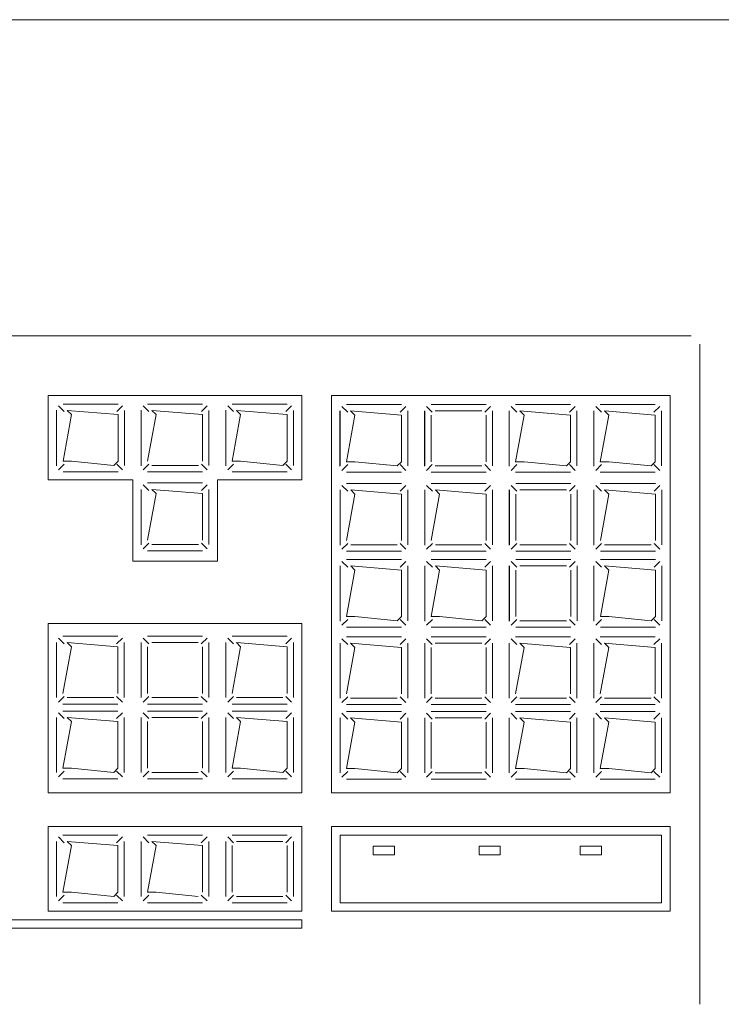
# Model space of a CAD drawing. Header units: feet. Extents: x 8 to 127, y 6 to 90.
# Tile 305 of 538: x 46.3063 to 46.3892, y 50.2837 to 50.4. Entities that reach past the tile are written whole.
import ezdxf

# ---------------------------------------------------------------- set-up
doc = ezdxf.new("R2010")
doc.units = ezdxf.units.FT
doc.header["$MEASUREMENT"] = 0
doc.layers.add('MOBILARIO', color=8, linetype='Continuous')
doc.layers.add('MOBILIÁRIO2', color=250, linetype='Continuous')

msp = doc.modelspace()

# ---------------------------------------------------------------- linework, layer by layer
at = {"layer": 'MOBILARIO', "lineweight": 5}
for p, q in [((46.15766, 50.36268), (46.38566, 50.36268)), ((46.15766, 50.36268), (46.38566, 50.36268)), ((46.38666, 50.36168), (46.38666, 50.28368)), ((46.38666, 50.36168), (46.38666, 50.28368)), ((46.33966, 50.35562), (46.30966, 50.35562)), ((46.30966, 50.35562), (46.30966, 50.34568)), ((46.33966, 50.35562), (46.30966, 50.35562)), ((46.30966, 50.35562), (46.30966, 50.34568)), ((46.31142, 50.35462), (46.31792, 50.35462)), ((46.31142, 50.35462), (46.31792, 50.35462)), ((46.32142, 50.35462), (46.32792, 50.35462)), ((46.32142, 50.35462), (46.32792, 50.35462)), ((46.33141, 50.35462), (46.33791, 50.35462)), ((46.33141, 50.35462), (46.33791, 50.35462)), ((46.33966, 50.34568), (46.33966, 50.35562)), ((46.33966, 50.34568), (46.33966, 50.35562)), ((46.38316, 50.35564), (46.34316, 50.35564)), ((46.34316, 50.35564), (46.34316, 50.30868)), ((46.38316, 50.35564), (46.34316, 50.35564)), ((46.34316, 50.35564), (46.34316, 50.30868)), ((46.34491, 50.35456), (46.35141, 50.35456)), ((46.34491, 50.35456), (46.35141, 50.35456)), ((46.35491, 50.35456), (46.36141, 50.35456)), ((46.35491, 50.35456), (46.36141, 50.35456)), ((46.36491, 50.35456), (46.37141, 50.35456)), ((46.36491, 50.35456), (46.37141, 50.35456)), ((46.37491, 50.35456), (46.38141, 50.35456)), ((46.37491, 50.35456), (46.38141, 50.35456)), ((46.38316, 50.30868), (46.38316, 50.35564)), ((46.38316, 50.30868), (46.38316, 50.35564)), ((46.31066, 50.34733), (46.31066, 50.35388)), ((46.31066, 50.34733), (46.31066, 50.35388)), ((46.31067, 50.34737), (46.31067, 50.35387)), ((46.31067, 50.34737), (46.31067, 50.35387)), ((46.31157, 50.35372), (46.31089, 50.3544)), ((46.31157, 50.35372), (46.31089, 50.3544)), ((46.31142, 50.34787), (46.31242, 50.35337)), ((46.31142, 50.34787), (46.31242, 50.35337)), ((46.31242, 50.35337), (46.31192, 50.35387)), ((46.31192, 50.35387), (46.31792, 50.35337)), ((46.31242, 50.35337), (46.31192, 50.35387)), ((46.31192, 50.35387), (46.31792, 50.35337)), ((46.31778, 50.35372), (46.31845, 50.3544)), ((46.31778, 50.35372), (46.31845, 50.3544)), ((46.31792, 50.35337), (46.31792, 50.34787)), ((46.31792, 50.35337), (46.31792, 50.34787)), ((46.31867, 50.35387), (46.31867, 50.34737)), ((46.31867, 50.35387), (46.31867, 50.34737)), ((46.32066, 50.34733), (46.32066, 50.35388)), ((46.32066, 50.34733), (46.32066, 50.35388)), ((46.32067, 50.34737), (46.32067, 50.35387)), ((46.32067, 50.34737), (46.32067, 50.35387)), ((46.32157, 50.35372), (46.32089, 50.3544)), ((46.32157, 50.35372), (46.32089, 50.3544)), ((46.32142, 50.34787), (46.32242, 50.35337)), ((46.32142, 50.34787), (46.32242, 50.35337)), ((46.32242, 50.35337), (46.32192, 50.35387)), ((46.32192, 50.35387), (46.32792, 50.35337)), ((46.32242, 50.35337), (46.32192, 50.35387)), ((46.32192, 50.35387), (46.32792, 50.35337)), ((46.32778, 50.35372), (46.32845, 50.3544)), ((46.32778, 50.35372), (46.32845, 50.3544)), ((46.32792, 50.35337), (46.32792, 50.34787)), ((46.32792, 50.35337), (46.32792, 50.34787)), ((46.32867, 50.35387), (46.32867, 50.34737)), ((46.32867, 50.35387), (46.32867, 50.34737)), ((46.33065, 50.34733), (46.33065, 50.35388)), ((46.33065, 50.34733), (46.33065, 50.35388)), ((46.33066, 50.34737), (46.33066, 50.35387)), ((46.33066, 50.34737), (46.33066, 50.35387)), ((46.33156, 50.35372), (46.33088, 50.3544)), ((46.33156, 50.35372), (46.33088, 50.3544)), ((46.33141, 50.34787), (46.33241, 50.35337)), ((46.33141, 50.34787), (46.33241, 50.35337)), ((46.33241, 50.35337), (46.33191, 50.35387)), ((46.33191, 50.35387), (46.33791, 50.35337)), ((46.33241, 50.35337), (46.33191, 50.35387)), ((46.33191, 50.35387), (46.33791, 50.35337)), ((46.33776, 50.35372), (46.33844, 50.3544)), ((46.33776, 50.35372), (46.33844, 50.3544)), ((46.33791, 50.35337), (46.33791, 50.34787)), ((46.33791, 50.35337), (46.33791, 50.34787)), ((46.33866, 50.35387), (46.33866, 50.34737)), ((46.33866, 50.35387), (46.33866, 50.34737)), ((46.34415, 50.34727), (46.34415, 50.35382)), ((46.34415, 50.34727), (46.34415, 50.35382)), ((46.34416, 50.34731), (46.34416, 50.35381)), ((46.34416, 50.34731), (46.34416, 50.35381)), ((46.34506, 50.35366), (46.34438, 50.35434)), ((46.34506, 50.35366), (46.34438, 50.35434)), ((46.34591, 50.35331), (46.34541, 50.35381)), ((46.34541, 50.35381), (46.35141, 50.35331)), ((46.34591, 50.35331), (46.34541, 50.35381)), ((46.34541, 50.35381), (46.35141, 50.35331)), ((46.35126, 50.35366), (46.35194, 50.35434)), ((46.35126, 50.35366), (46.35194, 50.35434)), ((46.35216, 50.35381), (46.35216, 50.34731)), ((46.35216, 50.35381), (46.35216, 50.34731)), ((46.35415, 50.34727), (46.35415, 50.35382)), ((46.35415, 50.34727), (46.35415, 50.35382)), ((46.35416, 50.34731), (46.35416, 50.35381)), ((46.35416, 50.34731), (46.35416, 50.35381)), ((46.35506, 50.35366), (46.35438, 50.35434)), ((46.35506, 50.35366), (46.35438, 50.35434)), ((46.35541, 50.35381), (46.36091, 50.35381)), ((46.35541, 50.35381), (46.36091, 50.35381)), ((46.36126, 50.35366), (46.36194, 50.35434)), ((46.36126, 50.35366), (46.36194, 50.35434)), ((46.36216, 50.35381), (46.36216, 50.34731)), ((46.36216, 50.35381), (46.36216, 50.34731)), ((46.36415, 50.34727), (46.36415, 50.35382)), ((46.36415, 50.34727), (46.36415, 50.35382)), ((46.36416, 50.34731), (46.36416, 50.35381)), ((46.36416, 50.34731), (46.36416, 50.35381)), ((46.36506, 50.35366), (46.36438, 50.35434)), ((46.36506, 50.35366), (46.36438, 50.35434)), ((46.36591, 50.35331), (46.36541, 50.35381)), ((46.36541, 50.35381), (46.37141, 50.35331)), ((46.36591, 50.35331), (46.36541, 50.35381)), ((46.36541, 50.35381), (46.37141, 50.35331)), ((46.37126, 50.35366), (46.37194, 50.35434)), ((46.37126, 50.35366), (46.37194, 50.35434)), ((46.37216, 50.35381), (46.37216, 50.34731)), ((46.37216, 50.35381), (46.37216, 50.34731)), ((46.37415, 50.34727), (46.37415, 50.35382)), ((46.37415, 50.34727), (46.37415, 50.35382)), ((46.37416, 50.34731), (46.37416, 50.35381)), ((46.37416, 50.34731), (46.37416, 50.35381)), ((46.37506, 50.35366), (46.37438, 50.35434)), ((46.37506, 50.35366), (46.37438, 50.35434)), ((46.37591, 50.35331), (46.37541, 50.35381)), ((46.37541, 50.35381), (46.38141, 50.35331)), ((46.37591, 50.35331), (46.37541, 50.35381)), ((46.37541, 50.35381), (46.38141, 50.35331)), ((46.38126, 50.35366), (46.38194, 50.35434)), ((46.38126, 50.35366), (46.38194, 50.35434)), ((46.38216, 50.35381), (46.38216, 50.34731)), ((46.38216, 50.35381), (46.38216, 50.34731)), ((46.34491, 50.34781), (46.34591, 50.35331)), ((46.34491, 50.34781), (46.34591, 50.35331)), ((46.35141, 50.35331), (46.35141, 50.34781)), ((46.35141, 50.35331), (46.35141, 50.34781)), ((46.35491, 50.34781), (46.35491, 50.35331)), ((46.35491, 50.34781), (46.35491, 50.35331)), ((46.36141, 50.35331), (46.36141, 50.34781)), ((46.36141, 50.35331), (46.36141, 50.34781)), ((46.36491, 50.34781), (46.36591, 50.35331)), ((46.36491, 50.34781), (46.36591, 50.35331)), ((46.37141, 50.35331), (46.37141, 50.34781)), ((46.37141, 50.35331), (46.37141, 50.34781)), ((46.37491, 50.34781), (46.37591, 50.35331)), ((46.37491, 50.34781), (46.37591, 50.35331)), ((46.38141, 50.35331), (46.38141, 50.34781)), ((46.38141, 50.35331), (46.38141, 50.34781)), ((46.31242, 50.34787), (46.31142, 50.34787)), ((46.31242, 50.34787), (46.31142, 50.34787)), ((46.31742, 50.34737), (46.31242, 50.34787)), ((46.31742, 50.34737), (46.31242, 50.34787)), ((46.31792, 50.34787), (46.31742, 50.34737)), ((46.31792, 50.34787), (46.31742, 50.34737)), ((46.33241, 50.34787), (46.33141, 50.34787)), ((46.33241, 50.34787), (46.33141, 50.34787)), ((46.33741, 50.34737), (46.33241, 50.34787)), ((46.33741, 50.34737), (46.33241, 50.34787)), ((46.33791, 50.34787), (46.33741, 50.34737)), ((46.33791, 50.34787), (46.33741, 50.34737)), ((46.34591, 50.34781), (46.34491, 50.34781)), ((46.34591, 50.34781), (46.34491, 50.34781)), ((46.35091, 50.34731), (46.34591, 50.34781)), ((46.35091, 50.34731), (46.34591, 50.34781)), ((46.35141, 50.34781), (46.35091, 50.34731)), ((46.35141, 50.34781), (46.35091, 50.34731)), ((46.36591, 50.34781), (46.36491, 50.34781)), ((46.36591, 50.34781), (46.36491, 50.34781)), ((46.37091, 50.34731), (46.36591, 50.34781)), ((46.37091, 50.34731), (46.36591, 50.34781)), ((46.37141, 50.34781), (46.37091, 50.34731)), ((46.37141, 50.34781), (46.37091, 50.34731)), ((46.37591, 50.34781), (46.37491, 50.34781)), ((46.37591, 50.34781), (46.37491, 50.34781)), ((46.38091, 50.34731), (46.37591, 50.34781)), ((46.38091, 50.34731), (46.37591, 50.34781)), ((46.38141, 50.34781), (46.38091, 50.34731)), ((46.38141, 50.34781), (46.38091, 50.34731)), ((46.31157, 50.34752), (46.31089, 50.34684)), ((46.31157, 50.34752), (46.31089, 50.34684)), ((46.31792, 50.34662), (46.31142, 50.34662)), ((46.31792, 50.34662), (46.31142, 50.34662)), ((46.31778, 50.34752), (46.31845, 50.34684)), ((46.31778, 50.34752), (46.31845, 50.34684)), ((46.32157, 50.34752), (46.32089, 50.34684)), ((46.32157, 50.34752), (46.32089, 50.34684)), ((46.32792, 50.34662), (46.32142, 50.34662)), ((46.32792, 50.34662), (46.32142, 50.34662)), ((46.32742, 50.34737), (46.32192, 50.34737)), ((46.32742, 50.34737), (46.32192, 50.34737)), ((46.32778, 50.34752), (46.32845, 50.34684)), ((46.32778, 50.34752), (46.32845, 50.34684)), ((46.33156, 50.34752), (46.33088, 50.34684)), ((46.33156, 50.34752), (46.33088, 50.34684)), ((46.33791, 50.34662), (46.33141, 50.34662)), ((46.33791, 50.34662), (46.33141, 50.34662)), ((46.33776, 50.34752), (46.33844, 50.34684)), ((46.33776, 50.34752), (46.33844, 50.34684)), ((46.34506, 50.34746), (46.34438, 50.34678)), ((46.34506, 50.34746), (46.34438, 50.34678)), ((46.35141, 50.34656), (46.34491, 50.34656)), ((46.35141, 50.34656), (46.34491, 50.34656)), ((46.35126, 50.34746), (46.35194, 50.34678)), ((46.35126, 50.34746), (46.35194, 50.34678)), ((46.35506, 50.34746), (46.35438, 50.34678)), ((46.35506, 50.34746), (46.35438, 50.34678)), ((46.36141, 50.34656), (46.35491, 50.34656)), ((46.36141, 50.34656), (46.35491, 50.34656)), ((46.36091, 50.34731), (46.35541, 50.34731)), ((46.36091, 50.34731), (46.35541, 50.34731)), ((46.36126, 50.34746), (46.36194, 50.34678)), ((46.36126, 50.34746), (46.36194, 50.34678)), ((46.36506, 50.34746), (46.36438, 50.34678)), ((46.36506, 50.34746), (46.36438, 50.34678)), ((46.37141, 50.34656), (46.36491, 50.34656)), ((46.37141, 50.34656), (46.36491, 50.34656)), ((46.37126, 50.34746), (46.37194, 50.34678)), ((46.37126, 50.34746), (46.37194, 50.34678)), ((46.37506, 50.34746), (46.37438, 50.34678)), ((46.37506, 50.34746), (46.37438, 50.34678)), ((46.38141, 50.34656), (46.37491, 50.34656)), ((46.38141, 50.34656), (46.37491, 50.34656)), ((46.38126, 50.34746), (46.38194, 50.34678)), ((46.38126, 50.34746), (46.38194, 50.34678)), ((46.30966, 50.34568), (46.31966, 50.34568)), ((46.30966, 50.34568), (46.31966, 50.34568)), ((46.31966, 50.34568), (46.31966, 50.33607)), ((46.31966, 50.34568), (46.31966, 50.33607)), ((46.32142, 50.34529), (46.32792, 50.34529)), ((46.32142, 50.34529), (46.32792, 50.34529)), ((46.32966, 50.34568), (46.33966, 50.34568)), ((46.32966, 50.33607), (46.32966, 50.34568)), ((46.32966, 50.34568), (46.33966, 50.34568)), ((46.32966, 50.33607), (46.32966, 50.34568)), ((46.34492, 50.34523), (46.35142, 50.34523)), ((46.34492, 50.34523), (46.35142, 50.34523)), ((46.35492, 50.34523), (46.36142, 50.34523)), ((46.35492, 50.34523), (46.36142, 50.34523)), ((46.36492, 50.34523), (46.37142, 50.34523)), ((46.36492, 50.34523), (46.37142, 50.34523)), ((46.37492, 50.34523), (46.38142, 50.34523)), ((46.37492, 50.34523), (46.38142, 50.34523)), ((46.32066, 50.338), (46.32066, 50.34454)), ((46.32066, 50.338), (46.32066, 50.34454)), ((46.32067, 50.33804), (46.32067, 50.34454)), ((46.32067, 50.33804), (46.32067, 50.34454)), ((46.32157, 50.34439), (46.32089, 50.34507)), ((46.32157, 50.34439), (46.32089, 50.34507)), ((46.32242, 50.34404), (46.32192, 50.34454)), ((46.32192, 50.34454), (46.32792, 50.34404)), ((46.32242, 50.34404), (46.32192, 50.34454)), ((46.32192, 50.34454), (46.32792, 50.34404)), ((46.32778, 50.34439), (46.32845, 50.34507)), ((46.32778, 50.34439), (46.32845, 50.34507)), ((46.32867, 50.34454), (46.32867, 50.33804)), ((46.32867, 50.34454), (46.32867, 50.33804)), ((46.34416, 50.33794), (46.34416, 50.34449)), ((46.34416, 50.33794), (46.34416, 50.34449)), ((46.34417, 50.33798), (46.34417, 50.34448)), ((46.34417, 50.33798), (46.34417, 50.34448)), ((46.34507, 50.34433), (46.34439, 50.34501)), ((46.34507, 50.34433), (46.34439, 50.34501)), ((46.34592, 50.34398), (46.34542, 50.34448)), ((46.34542, 50.34448), (46.35142, 50.34398)), ((46.34592, 50.34398), (46.34542, 50.34448)), ((46.34542, 50.34448), (46.35142, 50.34398)), ((46.35128, 50.34433), (46.35195, 50.34501)), ((46.35128, 50.34433), (46.35195, 50.34501)), ((46.35217, 50.34448), (46.35217, 50.33798)), ((46.35217, 50.34448), (46.35217, 50.33798)), ((46.35416, 50.33794), (46.35416, 50.34449)), ((46.35416, 50.33794), (46.35416, 50.34449)), ((46.35417, 50.33798), (46.35417, 50.34448)), ((46.35417, 50.33798), (46.35417, 50.34448)), ((46.35507, 50.34433), (46.35439, 50.34501)), ((46.35507, 50.34433), (46.35439, 50.34501)), ((46.35592, 50.34398), (46.35542, 50.34448)), ((46.35542, 50.34448), (46.36142, 50.34398)), ((46.35592, 50.34398), (46.35542, 50.34448)), ((46.35542, 50.34448), (46.36142, 50.34398)), ((46.36128, 50.34433), (46.36195, 50.34501)), ((46.36128, 50.34433), (46.36195, 50.34501)), ((46.36217, 50.34448), (46.36217, 50.33798)), ((46.36217, 50.34448), (46.36217, 50.33798)), ((46.36416, 50.33794), (46.36416, 50.34449)), ((46.36416, 50.33794), (46.36416, 50.34449)), ((46.36417, 50.33798), (46.36417, 50.34448)), ((46.36417, 50.33798), (46.36417, 50.34448)), ((46.36507, 50.34433), (46.36439, 50.34501)), ((46.36507, 50.34433), (46.36439, 50.34501)), ((46.36542, 50.34448), (46.37092, 50.34448)), ((46.36542, 50.34448), (46.37092, 50.34448)), ((46.37128, 50.34433), (46.37195, 50.34501)), ((46.37128, 50.34433), (46.37195, 50.34501)), ((46.37217, 50.34448), (46.37217, 50.33798)), ((46.37217, 50.34448), (46.37217, 50.33798)), ((46.37416, 50.33794), (46.37416, 50.34449)), ((46.37416, 50.33794), (46.37416, 50.34449)), ((46.37417, 50.33798), (46.37417, 50.34448)), ((46.37417, 50.33798), (46.37417, 50.34448)), ((46.37507, 50.34433), (46.37439, 50.34501)), ((46.37507, 50.34433), (46.37439, 50.34501)), ((46.37592, 50.34398), (46.37542, 50.34448)), ((46.37542, 50.34448), (46.38142, 50.34398)), ((46.37592, 50.34398), (46.37542, 50.34448)), ((46.37542, 50.34448), (46.38142, 50.34398)), ((46.38128, 50.34433), (46.38195, 50.34501)), ((46.38128, 50.34433), (46.38195, 50.34501)), ((46.38217, 50.34448), (46.38217, 50.33798)), ((46.38217, 50.34448), (46.38217, 50.33798)), ((46.32142, 50.33854), (46.32242, 50.34404)), ((46.32142, 50.33854), (46.32242, 50.34404)), ((46.32792, 50.34404), (46.32792, 50.33854)), ((46.32792, 50.34404), (46.32792, 50.33854)), ((46.34492, 50.33848), (46.34592, 50.34398)), ((46.34492, 50.33848), (46.34592, 50.34398)), ((46.35142, 50.34398), (46.35142, 50.33848)), ((46.35142, 50.34398), (46.35142, 50.33848)), ((46.35492, 50.33848), (46.35592, 50.34398)), ((46.35492, 50.33848), (46.35592, 50.34398)), ((46.36142, 50.34398), (46.36142, 50.33848)), ((46.36142, 50.34398), (46.36142, 50.33848)), ((46.36492, 50.33848), (46.36492, 50.34398)), ((46.36492, 50.33848), (46.36492, 50.34398)), ((46.37142, 50.34398), (46.37142, 50.33848)), ((46.37142, 50.34398), (46.37142, 50.33848)), ((46.37492, 50.33848), (46.37592, 50.34398)), ((46.37492, 50.33848), (46.37592, 50.34398)), ((46.38142, 50.34398), (46.38142, 50.33848)), ((46.38142, 50.34398), (46.38142, 50.33848)), ((46.32157, 50.33818), (46.32089, 50.3375)), ((46.32157, 50.33818), (46.32089, 50.3375)), ((46.32792, 50.33729), (46.32142, 50.33729)), ((46.32792, 50.33729), (46.32142, 50.33729)), ((46.32742, 50.33804), (46.32192, 50.33804)), ((46.32742, 50.33804), (46.32192, 50.33804)), ((46.32778, 50.33818), (46.32845, 50.3375)), ((46.32778, 50.33818), (46.32845, 50.3375)), ((46.34507, 50.33812), (46.34439, 50.33745)), ((46.34507, 50.33812), (46.34439, 50.33745)), ((46.35142, 50.33723), (46.34492, 50.33723)), ((46.35142, 50.33723), (46.34492, 50.33723)), ((46.35092, 50.33798), (46.34542, 50.33798)), ((46.35092, 50.33798), (46.34542, 50.33798)), ((46.35128, 50.33812), (46.35195, 50.33745)), ((46.35128, 50.33812), (46.35195, 50.33745)), ((46.35507, 50.33812), (46.35439, 50.33745)), ((46.35507, 50.33812), (46.35439, 50.33745)), ((46.36142, 50.33723), (46.35492, 50.33723)), ((46.36142, 50.33723), (46.35492, 50.33723)), ((46.36092, 50.33798), (46.35542, 50.33798)), ((46.36092, 50.33798), (46.35542, 50.33798)), ((46.36128, 50.33812), (46.36195, 50.33745)), ((46.36128, 50.33812), (46.36195, 50.33745)), ((46.36507, 50.33812), (46.36439, 50.33745)), ((46.36507, 50.33812), (46.36439, 50.33745)), ((46.37142, 50.33723), (46.36492, 50.33723)), ((46.37142, 50.33723), (46.36492, 50.33723)), ((46.37092, 50.33798), (46.36542, 50.33798)), ((46.37092, 50.33798), (46.36542, 50.33798)), ((46.37128, 50.33812), (46.37195, 50.33745)), ((46.37128, 50.33812), (46.37195, 50.33745)), ((46.37507, 50.33812), (46.37439, 50.33745)), ((46.37507, 50.33812), (46.37439, 50.33745)), ((46.38142, 50.33723), (46.37492, 50.33723)), ((46.38142, 50.33723), (46.37492, 50.33723)), ((46.38092, 50.33798), (46.37542, 50.33798)), ((46.38092, 50.33798), (46.37542, 50.33798)), ((46.38128, 50.33812), (46.38195, 50.33745)), ((46.38128, 50.33812), (46.38195, 50.33745)), ((46.31966, 50.33607), (46.32966, 50.33607)), ((46.31966, 50.33607), (46.32966, 50.33607)), ((46.34507, 50.33535), (46.34439, 50.33603)), ((46.34507, 50.33535), (46.34439, 50.33603)), ((46.34492, 50.33625), (46.35142, 50.33625)), ((46.34492, 50.33625), (46.35142, 50.33625)), ((46.35128, 50.33535), (46.35195, 50.33603)), ((46.35128, 50.33535), (46.35195, 50.33603)), ((46.35507, 50.33535), (46.35439, 50.33603)), ((46.35507, 50.33535), (46.35439, 50.33603)), ((46.35492, 50.33625), (46.36142, 50.33625)), ((46.35492, 50.33625), (46.36142, 50.33625)), ((46.36128, 50.33535), (46.36195, 50.33603)), ((46.36128, 50.33535), (46.36195, 50.33603)), ((46.36507, 50.33535), (46.36439, 50.33603)), ((46.36507, 50.33535), (46.36439, 50.33603)), ((46.36492, 50.33625), (46.37142, 50.33625)), ((46.36492, 50.33625), (46.37142, 50.33625)), ((46.37128, 50.33535), (46.37195, 50.33603)), ((46.37128, 50.33535), (46.37195, 50.33603)), ((46.37507, 50.33535), (46.37439, 50.33603)), ((46.37507, 50.33535), (46.37439, 50.33603)), ((46.37492, 50.33625), (46.38142, 50.33625)), ((46.37492, 50.33625), (46.38142, 50.33625)), ((46.38128, 50.33535), (46.38195, 50.33603)), ((46.38128, 50.33535), (46.38195, 50.33603)), ((46.34416, 50.32896), (46.34416, 50.33551)), ((46.34416, 50.32896), (46.34416, 50.33551)), ((46.34417, 50.329), (46.34417, 50.3355)), ((46.34417, 50.329), (46.34417, 50.3355)), ((46.34492, 50.3295), (46.34592, 50.335)), ((46.34492, 50.3295), (46.34592, 50.335)), ((46.34592, 50.335), (46.34542, 50.3355)), ((46.34542, 50.3355), (46.35142, 50.335)), ((46.34592, 50.335), (46.34542, 50.3355)), ((46.34542, 50.3355), (46.35142, 50.335)), ((46.35142, 50.335), (46.35142, 50.3295)), ((46.35142, 50.335), (46.35142, 50.3295)), ((46.35217, 50.3355), (46.35217, 50.329)), ((46.35217, 50.3355), (46.35217, 50.329)), ((46.35416, 50.32896), (46.35416, 50.33551)), ((46.35416, 50.32896), (46.35416, 50.33551)), ((46.35417, 50.329), (46.35417, 50.3355)), ((46.35417, 50.329), (46.35417, 50.3355)), ((46.35492, 50.3295), (46.35592, 50.335)), ((46.35492, 50.3295), (46.35592, 50.335)), ((46.35592, 50.335), (46.35542, 50.3355)), ((46.35542, 50.3355), (46.36142, 50.335)), ((46.35592, 50.335), (46.35542, 50.3355)), ((46.35542, 50.3355), (46.36142, 50.335)), ((46.36142, 50.335), (46.36142, 50.3295)), ((46.36142, 50.335), (46.36142, 50.3295)), ((46.36217, 50.3355), (46.36217, 50.329)), ((46.36217, 50.3355), (46.36217, 50.329)), ((46.36416, 50.32896), (46.36416, 50.33551)), ((46.36416, 50.32896), (46.36416, 50.33551)), ((46.36417, 50.329), (46.36417, 50.3355)), ((46.36417, 50.329), (46.36417, 50.3355)), ((46.36492, 50.3295), (46.36492, 50.335)), ((46.36492, 50.3295), (46.36492, 50.335)), ((46.36542, 50.3355), (46.37092, 50.3355)), ((46.36542, 50.3355), (46.37092, 50.3355)), ((46.37142, 50.335), (46.37142, 50.3295)), ((46.37142, 50.335), (46.37142, 50.3295)), ((46.37217, 50.3355), (46.37217, 50.329)), ((46.37217, 50.3355), (46.37217, 50.329)), ((46.37416, 50.32896), (46.37416, 50.33551)), ((46.37416, 50.32896), (46.37416, 50.33551)), ((46.37417, 50.329), (46.37417, 50.3355)), ((46.37417, 50.329), (46.37417, 50.3355)), ((46.37492, 50.3295), (46.37592, 50.335)), ((46.37492, 50.3295), (46.37592, 50.335)), ((46.37592, 50.335), (46.37542, 50.3355)), ((46.37542, 50.3355), (46.38142, 50.335)), ((46.37592, 50.335), (46.37542, 50.3355)), ((46.37542, 50.3355), (46.38142, 50.335)), ((46.38142, 50.335), (46.38142, 50.3295)), ((46.38142, 50.335), (46.38142, 50.3295)), ((46.38217, 50.3355), (46.38217, 50.329)), ((46.38217, 50.3355), (46.38217, 50.329)), ((46.34507, 50.32915), (46.34439, 50.32847)), ((46.34507, 50.32915), (46.34439, 50.32847)), ((46.34592, 50.3295), (46.34492, 50.3295)), ((46.34592, 50.3295), (46.34492, 50.3295)), ((46.35092, 50.329), (46.34592, 50.3295)), ((46.35092, 50.329), (46.34592, 50.3295)), ((46.35142, 50.3295), (46.35092, 50.329)), ((46.35142, 50.3295), (46.35092, 50.329)), ((46.35128, 50.32915), (46.35195, 50.32847)), ((46.35128, 50.32915), (46.35195, 50.32847)), ((46.35507, 50.32915), (46.35439, 50.32847)), ((46.35507, 50.32915), (46.35439, 50.32847)), ((46.35592, 50.3295), (46.35492, 50.3295)), ((46.35592, 50.3295), (46.35492, 50.3295)), ((46.36092, 50.329), (46.35592, 50.3295)), ((46.36092, 50.329), (46.35592, 50.3295)), ((46.36142, 50.3295), (46.36092, 50.329)), ((46.36142, 50.3295), (46.36092, 50.329)), ((46.36128, 50.32915), (46.36195, 50.32847)), ((46.36128, 50.32915), (46.36195, 50.32847)), ((46.36507, 50.32915), (46.36439, 50.32847)), ((46.36507, 50.32915), (46.36439, 50.32847)), ((46.37092, 50.329), (46.36542, 50.329)), ((46.37092, 50.329), (46.36542, 50.329)), ((46.37128, 50.32915), (46.37195, 50.32847)), ((46.37128, 50.32915), (46.37195, 50.32847)), ((46.37507, 50.32915), (46.37439, 50.32847)), ((46.37507, 50.32915), (46.37439, 50.32847)), ((46.37592, 50.3295), (46.37492, 50.3295)), ((46.37592, 50.3295), (46.37492, 50.3295)), ((46.38092, 50.329), (46.37592, 50.3295)), ((46.38092, 50.329), (46.37592, 50.3295)), ((46.38142, 50.3295), (46.38092, 50.329)), ((46.38142, 50.3295), (46.38092, 50.329)), ((46.38128, 50.32915), (46.38195, 50.32847)), ((46.38128, 50.32915), (46.38195, 50.32847)), ((46.30966, 50.30868), (46.30966, 50.32868)), ((46.30966, 50.32868), (46.33966, 50.32868)), ((46.30966, 50.30868), (46.30966, 50.32868)), ((46.30966, 50.32868), (46.33966, 50.32868)), ((46.33966, 50.32868), (46.33966, 50.30868)), ((46.33966, 50.32868), (46.33966, 50.30868)), ((46.35142, 50.32825), (46.34492, 50.32825)), ((46.35142, 50.32825), (46.34492, 50.32825)), ((46.36142, 50.32825), (46.35492, 50.32825)), ((46.36142, 50.32825), (46.35492, 50.32825)), ((46.37142, 50.32825), (46.36492, 50.32825)), ((46.37142, 50.32825), (46.36492, 50.32825)), ((46.38142, 50.32825), (46.37492, 50.32825)), ((46.38142, 50.32825), (46.37492, 50.32825)), ((46.31156, 50.32627), (46.31088, 50.32695)), ((46.31156, 50.32627), (46.31088, 50.32695)), ((46.31141, 50.32717), (46.31791, 50.32717)), ((46.31141, 50.32717), (46.31791, 50.32717)), ((46.31776, 50.32627), (46.31844, 50.32695)), ((46.31776, 50.32627), (46.31844, 50.32695)), ((46.32156, 50.32627), (46.32088, 50.32695)), ((46.32156, 50.32627), (46.32088, 50.32695)), ((46.32141, 50.32717), (46.32791, 50.32717)), ((46.32141, 50.32717), (46.32791, 50.32717)), ((46.32776, 50.32627), (46.32844, 50.32695)), ((46.32776, 50.32627), (46.32844, 50.32695)), ((46.33156, 50.32627), (46.33088, 50.32695)), ((46.33156, 50.32627), (46.33088, 50.32695)), ((46.33141, 50.32717), (46.33791, 50.32717)), ((46.33141, 50.32717), (46.33791, 50.32717)), ((46.33776, 50.32627), (46.33844, 50.32695)), ((46.33776, 50.32627), (46.33844, 50.32695)), ((46.34506, 50.32622), (46.34438, 50.32689)), ((46.34506, 50.32622), (46.34438, 50.32689)), ((46.34491, 50.32711), (46.35141, 50.32711)), ((46.34491, 50.32711), (46.35141, 50.32711)), ((46.35126, 50.32622), (46.35194, 50.32689)), ((46.35126, 50.32622), (46.35194, 50.32689)), ((46.35506, 50.32622), (46.35438, 50.32689)), ((46.35506, 50.32622), (46.35438, 50.32689)), ((46.35491, 50.32711), (46.36141, 50.32711)), ((46.35491, 50.32711), (46.36141, 50.32711)), ((46.36126, 50.32622), (46.36194, 50.32689)), ((46.36126, 50.32622), (46.36194, 50.32689)), ((46.36506, 50.32622), (46.36438, 50.32689)), ((46.36506, 50.32622), (46.36438, 50.32689)), ((46.36491, 50.32711), (46.37141, 50.32711)), ((46.36491, 50.32711), (46.37141, 50.32711)), ((46.37126, 50.32622), (46.37194, 50.32689)), ((46.37126, 50.32622), (46.37194, 50.32689)), ((46.37506, 50.32622), (46.37438, 50.32689)), ((46.37506, 50.32622), (46.37438, 50.32689)), ((46.37491, 50.32711), (46.38141, 50.32711)), ((46.37491, 50.32711), (46.38141, 50.32711)), ((46.38126, 50.32622), (46.38194, 50.32689)), ((46.38126, 50.32622), (46.38194, 50.32689)), ((46.31066, 50.31992), (46.31066, 50.32642)), ((46.31066, 50.31992), (46.31066, 50.32642)), ((46.31141, 50.32042), (46.31241, 50.32592)), ((46.31141, 50.32042), (46.31241, 50.32592)), ((46.31241, 50.32592), (46.31191, 50.32642)), ((46.31191, 50.32642), (46.31791, 50.32592)), ((46.31241, 50.32592), (46.31191, 50.32642)), ((46.31191, 50.32642), (46.31791, 50.32592)), ((46.31791, 50.32592), (46.31791, 50.32042)), ((46.31791, 50.32592), (46.31791, 50.32042)), ((46.31866, 50.32642), (46.31866, 50.31992)), ((46.31866, 50.32642), (46.31866, 50.31992)), ((46.32066, 50.31992), (46.32066, 50.32642)), ((46.32066, 50.31992), (46.32066, 50.32642)), ((46.32141, 50.32042), (46.32141, 50.32592)), ((46.32141, 50.32042), (46.32141, 50.32592)), ((46.32191, 50.32642), (46.32741, 50.32642)), ((46.32191, 50.32642), (46.32741, 50.32642)), ((46.32791, 50.32592), (46.32791, 50.32042)), ((46.32791, 50.32592), (46.32791, 50.32042)), ((46.32866, 50.32642), (46.32866, 50.31992)), ((46.32866, 50.32642), (46.32866, 50.31992)), ((46.33066, 50.31992), (46.33066, 50.32642)), ((46.33066, 50.31992), (46.33066, 50.32642)), ((46.33141, 50.32042), (46.33241, 50.32592)), ((46.33141, 50.32042), (46.33241, 50.32592)), ((46.33241, 50.32592), (46.33191, 50.32642)), ((46.33191, 50.32642), (46.33791, 50.32592)), ((46.33241, 50.32592), (46.33191, 50.32642)), ((46.33191, 50.32642), (46.33791, 50.32592)), ((46.33791, 50.32592), (46.33791, 50.32042)), ((46.33791, 50.32592), (46.33791, 50.32042)), ((46.33866, 50.32642), (46.33866, 50.31992)), ((46.33866, 50.32642), (46.33866, 50.31992)), ((46.34416, 50.31986), (46.34416, 50.32636)), ((46.34416, 50.31986), (46.34416, 50.32636)), ((46.34491, 50.32036), (46.34591, 50.32586)), ((46.34491, 50.32036), (46.34591, 50.32586)), ((46.34591, 50.32586), (46.34541, 50.32636)), ((46.34541, 50.32636), (46.35141, 50.32586)), ((46.34591, 50.32586), (46.34541, 50.32636)), ((46.34541, 50.32636), (46.35141, 50.32586)), ((46.35141, 50.32586), (46.35141, 50.32036)), ((46.35141, 50.32586), (46.35141, 50.32036)), ((46.35216, 50.32636), (46.35216, 50.31986)), ((46.35216, 50.32636), (46.35216, 50.31986)), ((46.35416, 50.31986), (46.35416, 50.32636)), ((46.35416, 50.31986), (46.35416, 50.32636)), ((46.35491, 50.32036), (46.35491, 50.32586)), ((46.35491, 50.32036), (46.35491, 50.32586)), ((46.35541, 50.32636), (46.36091, 50.32636)), ((46.35541, 50.32636), (46.36091, 50.32636)), ((46.36141, 50.32586), (46.36141, 50.32036)), ((46.36141, 50.32586), (46.36141, 50.32036)), ((46.36216, 50.32636), (46.36216, 50.31986)), ((46.36216, 50.32636), (46.36216, 50.31986)), ((46.36416, 50.31986), (46.36416, 50.32636)), ((46.36416, 50.31986), (46.36416, 50.32636)), ((46.36491, 50.32036), (46.36591, 50.32586)), ((46.36491, 50.32036), (46.36591, 50.32586)), ((46.36591, 50.32586), (46.36541, 50.32636)), ((46.36541, 50.32636), (46.37141, 50.32586)), ((46.36591, 50.32586), (46.36541, 50.32636)), ((46.36541, 50.32636), (46.37141, 50.32586)), ((46.37141, 50.32586), (46.37141, 50.32036)), ((46.37141, 50.32586), (46.37141, 50.32036)), ((46.37216, 50.32636), (46.37216, 50.31986)), ((46.37216, 50.32636), (46.37216, 50.31986)), ((46.37416, 50.31986), (46.37416, 50.32636)), ((46.37416, 50.31986), (46.37416, 50.32636)), ((46.37491, 50.32036), (46.37591, 50.32586)), ((46.37491, 50.32036), (46.37591, 50.32586)), ((46.37591, 50.32586), (46.37541, 50.32636)), ((46.37541, 50.32636), (46.38141, 50.32586)), ((46.37591, 50.32586), (46.37541, 50.32636)), ((46.37541, 50.32636), (46.38141, 50.32586)), ((46.38141, 50.32586), (46.38141, 50.32036)), ((46.38141, 50.32586), (46.38141, 50.32036)), ((46.38216, 50.32636), (46.38216, 50.31986)), ((46.38216, 50.32636), (46.38216, 50.31986)), ((46.31156, 50.32007), (46.31088, 50.31939)), ((46.31156, 50.32007), (46.31088, 50.31939)), ((46.31741, 50.31992), (46.31191, 50.31992)), ((46.31741, 50.31992), (46.31191, 50.31992)), ((46.31776, 50.32007), (46.31844, 50.31939)), ((46.31776, 50.32007), (46.31844, 50.31939)), ((46.32156, 50.32007), (46.32088, 50.31939)), ((46.32156, 50.32007), (46.32088, 50.31939)), ((46.32741, 50.31992), (46.32191, 50.31992)), ((46.32741, 50.31992), (46.32191, 50.31992)), ((46.32776, 50.32007), (46.32844, 50.31939)), ((46.32776, 50.32007), (46.32844, 50.31939)), ((46.33156, 50.32007), (46.33088, 50.31939)), ((46.33156, 50.32007), (46.33088, 50.31939)), ((46.33741, 50.31992), (46.33191, 50.31992)), ((46.33741, 50.31992), (46.33191, 50.31992)), ((46.33776, 50.32007), (46.33844, 50.31939)), ((46.33776, 50.32007), (46.33844, 50.31939)), ((46.34506, 50.32001), (46.34438, 50.31933)), ((46.34506, 50.32001), (46.34438, 50.31933)), ((46.35091, 50.31986), (46.34541, 50.31986)), ((46.35091, 50.31986), (46.34541, 50.31986)), ((46.35126, 50.32001), (46.35194, 50.31933)), ((46.35126, 50.32001), (46.35194, 50.31933)), ((46.35506, 50.32001), (46.35438, 50.31933)), ((46.35506, 50.32001), (46.35438, 50.31933)), ((46.36091, 50.31986), (46.35541, 50.31986)), ((46.36091, 50.31986), (46.35541, 50.31986)), ((46.36126, 50.32001), (46.36194, 50.31933)), ((46.36126, 50.32001), (46.36194, 50.31933)), ((46.36506, 50.32001), (46.36438, 50.31933)), ((46.36506, 50.32001), (46.36438, 50.31933)), ((46.37091, 50.31986), (46.36541, 50.31986)), ((46.37091, 50.31986), (46.36541, 50.31986)), ((46.37126, 50.32001), (46.37194, 50.31933)), ((46.37126, 50.32001), (46.37194, 50.31933)), ((46.37506, 50.32001), (46.37438, 50.31933)), ((46.37506, 50.32001), (46.37438, 50.31933)), ((46.38091, 50.31986), (46.37541, 50.31986)), ((46.38091, 50.31986), (46.37541, 50.31986)), ((46.38126, 50.32001), (46.38194, 50.31933)), ((46.38126, 50.32001), (46.38194, 50.31933)), ((46.31791, 50.31917), (46.31141, 50.31917)), ((46.31791, 50.31917), (46.31141, 50.31917)), ((46.32791, 50.31917), (46.32141, 50.31917)), ((46.32791, 50.31917), (46.32141, 50.31917)), ((46.33791, 50.31917), (46.33141, 50.31917)), ((46.33791, 50.31917), (46.33141, 50.31917)), ((46.35141, 50.31911), (46.34491, 50.31911)), ((46.35141, 50.31911), (46.34491, 50.31911)), ((46.36141, 50.31911), (46.35491, 50.31911)), ((46.36141, 50.31911), (46.35491, 50.31911)), ((46.37141, 50.31911), (46.36491, 50.31911)), ((46.37141, 50.31911), (46.36491, 50.31911)), ((46.38141, 50.31911), (46.37491, 50.31911)), ((46.38141, 50.31911), (46.37491, 50.31911)), ((46.31066, 50.31109), (46.31066, 50.31759)), ((46.31066, 50.31109), (46.31066, 50.31759)), ((46.31156, 50.31745), (46.31088, 50.31812)), ((46.31156, 50.31745), (46.31088, 50.31812)), ((46.31141, 50.31834), (46.31791, 50.31834)), ((46.31141, 50.31834), (46.31791, 50.31834)), ((46.31241, 50.31709), (46.31191, 50.31759)), ((46.31191, 50.31759), (46.31791, 50.31709)), ((46.31241, 50.31709), (46.31191, 50.31759)), ((46.31191, 50.31759), (46.31791, 50.31709)), ((46.31776, 50.31745), (46.31844, 50.31812)), ((46.31776, 50.31745), (46.31844, 50.31812)), ((46.31866, 50.31759), (46.31866, 50.31109)), ((46.31866, 50.31759), (46.31866, 50.31109)), ((46.32066, 50.31109), (46.32066, 50.31759)), ((46.32066, 50.31109), (46.32066, 50.31759)), ((46.32156, 50.31745), (46.32088, 50.31812)), ((46.32156, 50.31745), (46.32088, 50.31812)), ((46.32141, 50.31834), (46.32791, 50.31834)), ((46.32141, 50.31834), (46.32791, 50.31834)), ((46.32191, 50.31759), (46.32741, 50.31759)), ((46.32191, 50.31759), (46.32741, 50.31759)), ((46.32776, 50.31745), (46.32844, 50.31812)), ((46.32776, 50.31745), (46.32844, 50.31812)), ((46.32866, 50.31759), (46.32866, 50.31109)), ((46.32866, 50.31759), (46.32866, 50.31109)), ((46.33066, 50.31109), (46.33066, 50.31759)), ((46.33066, 50.31109), (46.33066, 50.31759)), ((46.33156, 50.31745), (46.33088, 50.31812)), ((46.33156, 50.31745), (46.33088, 50.31812)), ((46.33141, 50.31834), (46.33791, 50.31834)), ((46.33141, 50.31834), (46.33791, 50.31834)), ((46.33241, 50.31709), (46.33191, 50.31759)), ((46.33191, 50.31759), (46.33791, 50.31709)), ((46.33241, 50.31709), (46.33191, 50.31759)), ((46.33191, 50.31759), (46.33791, 50.31709)), ((46.33776, 50.31745), (46.33844, 50.31812)), ((46.33776, 50.31745), (46.33844, 50.31812)), ((46.33866, 50.31759), (46.33866, 50.31109)), ((46.33866, 50.31759), (46.33866, 50.31109)), ((46.34416, 50.31104), (46.34416, 50.31754)), ((46.34416, 50.31104), (46.34416, 50.31754)), ((46.34506, 50.31739), (46.34438, 50.31807)), ((46.34506, 50.31739), (46.34438, 50.31807)), ((46.34491, 50.31829), (46.35141, 50.31829)), ((46.34491, 50.31829), (46.35141, 50.31829)), ((46.34591, 50.31704), (46.34541, 50.31754)), ((46.34541, 50.31754), (46.35141, 50.31704)), ((46.34591, 50.31704), (46.34541, 50.31754)), ((46.34541, 50.31754), (46.35141, 50.31704)), ((46.35126, 50.31739), (46.35194, 50.31807)), ((46.35126, 50.31739), (46.35194, 50.31807)), ((46.35216, 50.31754), (46.35216, 50.31104)), ((46.35216, 50.31754), (46.35216, 50.31104)), ((46.35416, 50.31104), (46.35416, 50.31754)), ((46.35416, 50.31104), (46.35416, 50.31754)), ((46.35506, 50.31739), (46.35438, 50.31807)), ((46.35506, 50.31739), (46.35438, 50.31807)), ((46.35491, 50.31829), (46.36141, 50.31829)), ((46.35491, 50.31829), (46.36141, 50.31829)), ((46.35541, 50.31754), (46.36091, 50.31754)), ((46.35541, 50.31754), (46.36091, 50.31754)), ((46.36126, 50.31739), (46.36194, 50.31807)), ((46.36126, 50.31739), (46.36194, 50.31807)), ((46.36216, 50.31754), (46.36216, 50.31104)), ((46.36216, 50.31754), (46.36216, 50.31104)), ((46.36416, 50.31104), (46.36416, 50.31754)), ((46.36416, 50.31104), (46.36416, 50.31754)), ((46.36506, 50.31739), (46.36438, 50.31807)), ((46.36506, 50.31739), (46.36438, 50.31807)), ((46.36491, 50.31829), (46.37141, 50.31829)), ((46.36491, 50.31829), (46.37141, 50.31829)), ((46.36591, 50.31704), (46.36541, 50.31754)), ((46.36541, 50.31754), (46.37141, 50.31704)), ((46.36591, 50.31704), (46.36541, 50.31754)), ((46.36541, 50.31754), (46.37141, 50.31704)), ((46.37126, 50.31739), (46.37194, 50.31807)), ((46.37126, 50.31739), (46.37194, 50.31807)), ((46.37216, 50.31754), (46.37216, 50.31104)), ((46.37216, 50.31754), (46.37216, 50.31104)), ((46.37416, 50.31104), (46.37416, 50.31754)), ((46.37416, 50.31104), (46.37416, 50.31754)), ((46.37506, 50.31739), (46.37438, 50.31807)), ((46.37506, 50.31739), (46.37438, 50.31807)), ((46.37491, 50.31829), (46.38141, 50.31829)), ((46.37491, 50.31829), (46.38141, 50.31829)), ((46.37591, 50.31704), (46.37541, 50.31754)), ((46.37541, 50.31754), (46.38141, 50.31704)), ((46.37591, 50.31704), (46.37541, 50.31754)), ((46.37541, 50.31754), (46.38141, 50.31704)), ((46.38126, 50.31739), (46.38194, 50.31807)), ((46.38126, 50.31739), (46.38194, 50.31807)), ((46.38216, 50.31754), (46.38216, 50.31104)), ((46.38216, 50.31754), (46.38216, 50.31104)), ((46.31141, 50.31159), (46.31241, 50.31709)), ((46.31141, 50.31159), (46.31241, 50.31709)), ((46.31791, 50.31709), (46.31791, 50.31159)), ((46.31791, 50.31709), (46.31791, 50.31159)), ((46.32141, 50.31159), (46.32141, 50.31709)), ((46.32141, 50.31159), (46.32141, 50.31709)), ((46.32791, 50.31709), (46.32791, 50.31159)), ((46.32791, 50.31709), (46.32791, 50.31159)), ((46.33141, 50.31159), (46.33241, 50.31709)), ((46.33141, 50.31159), (46.33241, 50.31709)), ((46.33791, 50.31709), (46.33791, 50.31159)), ((46.33791, 50.31709), (46.33791, 50.31159)), ((46.34491, 50.31154), (46.34591, 50.31704)), ((46.34491, 50.31154), (46.34591, 50.31704)), ((46.35141, 50.31704), (46.35141, 50.31154)), ((46.35141, 50.31704), (46.35141, 50.31154)), ((46.35491, 50.31154), (46.35491, 50.31704)), ((46.35491, 50.31154), (46.35491, 50.31704)), ((46.36141, 50.31704), (46.36141, 50.31154)), ((46.36141, 50.31704), (46.36141, 50.31154)), ((46.36491, 50.31154), (46.36591, 50.31704)), ((46.36491, 50.31154), (46.36591, 50.31704)), ((46.37141, 50.31704), (46.37141, 50.31154)), ((46.37141, 50.31704), (46.37141, 50.31154)), ((46.37491, 50.31154), (46.37591, 50.31704)), ((46.37491, 50.31154), (46.37591, 50.31704)), ((46.38141, 50.31704), (46.38141, 50.31154)), ((46.38141, 50.31704), (46.38141, 50.31154)), ((46.31241, 50.31159), (46.31141, 50.31159)), ((46.31241, 50.31159), (46.31141, 50.31159)), ((46.31741, 50.31109), (46.31241, 50.31159)), ((46.31741, 50.31109), (46.31241, 50.31159)), ((46.31791, 50.31159), (46.31741, 50.31109)), ((46.31791, 50.31159), (46.31741, 50.31109)), ((46.33241, 50.31159), (46.33141, 50.31159)), ((46.33241, 50.31159), (46.33141, 50.31159)), ((46.33741, 50.31109), (46.33241, 50.31159)), ((46.33741, 50.31109), (46.33241, 50.31159)), ((46.33791, 50.31159), (46.33741, 50.31109)), ((46.33791, 50.31159), (46.33741, 50.31109)), ((46.34591, 50.31154), (46.34491, 50.31154)), ((46.34591, 50.31154), (46.34491, 50.31154)), ((46.35091, 50.31104), (46.34591, 50.31154)), ((46.35091, 50.31104), (46.34591, 50.31154)), ((46.35141, 50.31154), (46.35091, 50.31104)), ((46.35141, 50.31154), (46.35091, 50.31104)), ((46.36591, 50.31154), (46.36491, 50.31154)), ((46.36591, 50.31154), (46.36491, 50.31154)), ((46.37091, 50.31104), (46.36591, 50.31154)), ((46.37091, 50.31104), (46.36591, 50.31154)), ((46.37141, 50.31154), (46.37091, 50.31104)), ((46.37141, 50.31154), (46.37091, 50.31104)), ((46.37591, 50.31154), (46.37491, 50.31154)), ((46.37591, 50.31154), (46.37491, 50.31154)), ((46.38091, 50.31104), (46.37591, 50.31154)), ((46.38091, 50.31104), (46.37591, 50.31154)), ((46.38141, 50.31154), (46.38091, 50.31104)), ((46.38141, 50.31154), (46.38091, 50.31104)), ((46.31156, 50.31124), (46.31088, 50.31056)), ((46.31156, 50.31124), (46.31088, 50.31056)), ((46.31791, 50.31034), (46.31141, 50.31034)), ((46.31791, 50.31034), (46.31141, 50.31034)), ((46.31776, 50.31124), (46.31844, 50.31056)), ((46.31776, 50.31124), (46.31844, 50.31056)), ((46.32156, 50.31124), (46.32088, 50.31056)), ((46.32156, 50.31124), (46.32088, 50.31056)), ((46.32791, 50.31034), (46.32141, 50.31034)), ((46.32791, 50.31034), (46.32141, 50.31034)), ((46.32741, 50.31109), (46.32191, 50.31109)), ((46.32741, 50.31109), (46.32191, 50.31109)), ((46.32776, 50.31124), (46.32844, 50.31056)), ((46.32776, 50.31124), (46.32844, 50.31056)), ((46.33156, 50.31124), (46.33088, 50.31056)), ((46.33156, 50.31124), (46.33088, 50.31056)), ((46.33791, 50.31034), (46.33141, 50.31034)), ((46.33791, 50.31034), (46.33141, 50.31034)), ((46.33776, 50.31124), (46.33844, 50.31056)), ((46.33776, 50.31124), (46.33844, 50.31056)), ((46.34506, 50.31118), (46.34438, 50.31051)), ((46.34506, 50.31118), (46.34438, 50.31051)), ((46.35126, 50.31118), (46.35194, 50.31051)), ((46.35126, 50.31118), (46.35194, 50.31051)), ((46.35506, 50.31118), (46.35438, 50.31051)), ((46.35506, 50.31118), (46.35438, 50.31051)), ((46.36091, 50.31104), (46.35541, 50.31104)), ((46.36091, 50.31104), (46.35541, 50.31104)), ((46.36126, 50.31118), (46.36194, 50.31051)), ((46.36126, 50.31118), (46.36194, 50.31051)), ((46.36506, 50.31118), (46.36438, 50.31051)), ((46.36506, 50.31118), (46.36438, 50.31051)), ((46.37126, 50.31118), (46.37194, 50.31051)), ((46.37126, 50.31118), (46.37194, 50.31051)), ((46.37506, 50.31118), (46.37438, 50.31051)), ((46.37506, 50.31118), (46.37438, 50.31051)), ((46.38126, 50.31118), (46.38194, 50.31051)), ((46.38126, 50.31118), (46.38194, 50.31051)), ((46.35141, 50.31029), (46.34491, 50.31029)), ((46.35141, 50.31029), (46.34491, 50.31029)), ((46.36141, 50.31029), (46.35491, 50.31029)), ((46.36141, 50.31029), (46.35491, 50.31029)), ((46.37141, 50.31029), (46.36491, 50.31029)), ((46.37141, 50.31029), (46.36491, 50.31029)), ((46.38141, 50.31029), (46.37491, 50.31029)), ((46.38141, 50.31029), (46.37491, 50.31029)), ((46.33966, 50.30868), (46.30966, 50.30868)), ((46.33966, 50.30868), (46.30966, 50.30868)), ((46.34316, 50.30868), (46.38316, 50.30868)), ((46.34316, 50.30868), (46.38316, 50.30868)), ((46.30966, 50.29468), (46.30966, 50.30468)), ((46.30966, 50.30468), (46.33966, 50.30468)), ((46.30966, 50.29468), (46.30966, 50.30468)), ((46.30966, 50.30468), (46.33966, 50.30468)), ((46.33966, 50.30468), (46.33966, 50.29468)), ((46.33966, 50.30468), (46.33966, 50.29468)), ((46.38316, 50.30468), (46.34316, 50.30468)), ((46.34316, 50.30468), (46.34316, 50.29468)), ((46.38316, 50.30468), (46.34316, 50.30468)), ((46.34316, 50.30468), (46.34316, 50.29468)), ((46.38316, 50.29468), (46.38316, 50.30468)), ((46.38316, 50.29468), (46.38316, 50.30468)), ((46.31156, 50.30278), (46.31088, 50.30346)), ((46.31156, 50.30278), (46.31088, 50.30346)), ((46.31141, 50.30368), (46.31791, 50.30368)), ((46.31141, 50.30368), (46.31791, 50.30368)), ((46.31776, 50.30278), (46.31844, 50.30346)), ((46.31776, 50.30278), (46.31844, 50.30346)), ((46.32156, 50.30278), (46.32088, 50.30346)), ((46.32156, 50.30278), (46.32088, 50.30346)), ((46.32141, 50.30368), (46.32791, 50.30368)), ((46.32141, 50.30368), (46.32791, 50.30368)), ((46.32776, 50.30278), (46.32844, 50.30346)), ((46.32776, 50.30278), (46.32844, 50.30346)), ((46.33156, 50.30278), (46.33088, 50.30346)), ((46.33156, 50.30278), (46.33088, 50.30346)), ((46.33141, 50.30368), (46.33791, 50.30368)), ((46.33141, 50.30368), (46.33791, 50.30368)), ((46.33776, 50.30278), (46.33844, 50.30346)), ((46.33776, 50.30278), (46.33844, 50.30346)), ((46.38216, 50.30368), (46.34416, 50.30368)), ((46.34416, 50.30368), (46.34416, 50.29568)), ((46.38216, 50.30368), (46.34416, 50.30368)), ((46.34416, 50.30368), (46.34416, 50.29568)), ((46.38216, 50.29568), (46.38216, 50.30368)), ((46.38216, 50.29568), (46.38216, 50.30368)), ((46.31066, 50.29643), (46.31066, 50.30293)), ((46.31066, 50.29643), (46.31066, 50.30293)), ((46.31141, 50.29693), (46.31241, 50.30243)), ((46.31141, 50.29693), (46.31241, 50.30243)), ((46.31241, 50.30243), (46.31191, 50.30293)), ((46.31191, 50.30293), (46.31791, 50.30243)), ((46.31241, 50.30243), (46.31191, 50.30293)), ((46.31191, 50.30293), (46.31791, 50.30243)), ((46.31791, 50.30243), (46.31791, 50.29693)), ((46.31791, 50.30243), (46.31791, 50.29693)), ((46.31866, 50.30293), (46.31866, 50.29643)), ((46.31866, 50.30293), (46.31866, 50.29643)), ((46.32066, 50.29643), (46.32066, 50.30293)), ((46.32066, 50.29643), (46.32066, 50.30293)), ((46.32141, 50.29693), (46.32241, 50.30243)), ((46.32141, 50.29693), (46.32241, 50.30243)), ((46.32241, 50.30243), (46.32191, 50.30293)), ((46.32191, 50.30293), (46.32791, 50.30243)), ((46.32241, 50.30243), (46.32191, 50.30293)), ((46.32191, 50.30293), (46.32791, 50.30243)), ((46.32791, 50.30243), (46.32791, 50.29693)), ((46.32791, 50.30243), (46.32791, 50.29693)), ((46.32866, 50.30293), (46.32866, 50.29643)), ((46.32866, 50.30293), (46.32866, 50.29643)), ((46.33066, 50.29643), (46.33066, 50.30293)), ((46.33066, 50.29643), (46.33066, 50.30293)), ((46.33141, 50.29693), (46.33141, 50.30243)), ((46.33141, 50.29693), (46.33141, 50.30243)), ((46.33191, 50.30293), (46.33741, 50.30293)), ((46.33191, 50.30293), (46.33741, 50.30293)), ((46.33791, 50.30243), (46.33791, 50.29693)), ((46.33791, 50.30243), (46.33791, 50.29693)), ((46.33866, 50.30293), (46.33866, 50.29643)), ((46.33866, 50.30293), (46.33866, 50.29643)), ((46.34809, 50.30135), (46.34809, 50.30235)), ((46.34809, 50.30235), (46.35059, 50.30235)), ((46.34809, 50.30135), (46.34809, 50.30235)), ((46.34809, 50.30235), (46.35059, 50.30235)), ((46.35059, 50.30235), (46.35059, 50.30135)), ((46.35059, 50.30235), (46.35059, 50.30135)), ((46.3606, 50.30135), (46.3606, 50.30235)), ((46.3606, 50.30235), (46.3631, 50.30235)), ((46.3606, 50.30135), (46.3606, 50.30235)), ((46.3606, 50.30235), (46.3631, 50.30235)), ((46.3631, 50.30235), (46.3631, 50.30135)), ((46.3631, 50.30235), (46.3631, 50.30135)), ((46.37255, 50.30135), (46.37255, 50.30235)), ((46.37255, 50.30235), (46.37505, 50.30235)), ((46.37255, 50.30135), (46.37255, 50.30235)), ((46.37255, 50.30235), (46.37505, 50.30235)), ((46.37505, 50.30235), (46.37505, 50.30135)), ((46.37505, 50.30235), (46.37505, 50.30135)), ((46.35059, 50.30135), (46.34809, 50.30135)), ((46.35059, 50.30135), (46.34809, 50.30135)), ((46.3631, 50.30135), (46.3606, 50.30135)), ((46.3631, 50.30135), (46.3606, 50.30135)), ((46.37505, 50.30135), (46.37255, 50.30135)), ((46.37505, 50.30135), (46.37255, 50.30135)), ((46.31156, 50.29658), (46.31088, 50.2959)), ((46.31156, 50.29658), (46.31088, 50.2959)), ((46.31241, 50.29693), (46.31141, 50.29693)), ((46.31241, 50.29693), (46.31141, 50.29693)), ((46.31741, 50.29643), (46.31241, 50.29693)), ((46.31741, 50.29643), (46.31241, 50.29693)), ((46.31791, 50.29693), (46.31741, 50.29643)), ((46.31791, 50.29693), (46.31741, 50.29643)), ((46.31776, 50.29658), (46.31844, 50.2959)), ((46.31776, 50.29658), (46.31844, 50.2959)), ((46.32156, 50.29658), (46.32088, 50.2959)), ((46.32156, 50.29658), (46.32088, 50.2959)), ((46.32241, 50.29693), (46.32141, 50.29693)), ((46.32241, 50.29693), (46.32141, 50.29693)), ((46.32741, 50.29643), (46.32241, 50.29693)), ((46.32741, 50.29643), (46.32241, 50.29693)), ((46.32776, 50.29658), (46.32844, 50.2959)), ((46.32776, 50.29658), (46.32844, 50.2959)), ((46.33156, 50.29658), (46.33088, 50.2959)), ((46.33156, 50.29658), (46.33088, 50.2959)), ((46.33741, 50.29643), (46.33191, 50.29643)), ((46.33741, 50.29643), (46.33191, 50.29643)), ((46.33776, 50.29658), (46.33844, 50.2959)), ((46.33776, 50.29658), (46.33844, 50.2959)), ((46.31791, 50.29568), (46.31141, 50.29568)), ((46.31791, 50.29568), (46.31141, 50.29568)), ((46.32791, 50.29568), (46.32141, 50.29568)), ((46.32791, 50.29568), (46.32141, 50.29568)), ((46.33791, 50.29568), (46.33141, 50.29568)), ((46.33791, 50.29568), (46.33141, 50.29568)), ((46.34416, 50.29568), (46.38216, 50.29568)), ((46.34416, 50.29568), (46.38216, 50.29568)), ((46.33966, 50.29468), (46.30966, 50.29468)), ((46.33966, 50.29468), (46.30966, 50.29468)), ((46.34316, 50.29468), (46.38316, 50.29468)), ((46.34316, 50.29468), (46.38316, 50.29468)), ((46.16166, 50.29368), (46.33966, 50.29368)), ((46.16166, 50.29368), (46.33966, 50.29368)), ((46.33966, 50.29368), (46.33966, 50.29268)), ((46.33966, 50.29368), (46.33966, 50.29268)), ((46.33966, 50.29268), (46.16166, 50.29268)), ((46.33966, 50.29268), (46.16166, 50.29268))]:
    msp.add_line(p, q, dxfattribs=at)
at = {"layer": 'MOBILARIO'}
for centre in [(46.31192, 50.35337), (46.31192, 50.35337), (46.31742, 50.35337), (46.31742, 50.35337), (46.32192, 50.35337), (46.32192, 50.35337), (46.32742, 50.35337), (46.32742, 50.35337), (46.33191, 50.35337), (46.33191, 50.35337), (46.33741, 50.35337), (46.33741, 50.35337), (46.34541, 50.35331), (46.34541, 50.35331), (46.35091, 50.35331), (46.35091, 50.35331), (46.36541, 50.35331), (46.36541, 50.35331), (46.37091, 50.35331), (46.37091, 50.35331), (46.37541, 50.35331), (46.37541, 50.35331), (46.38091, 50.35331), (46.38091, 50.35331), (46.31192, 50.34787), (46.31192, 50.34787), (46.31742, 50.34787), (46.31742, 50.34787), (46.33191, 50.34787), (46.33191, 50.34787), (46.33741, 50.34787), (46.33741, 50.34787), (46.34541, 50.34781), (46.34541, 50.34781), (46.35091, 50.34781), (46.35091, 50.34781), (46.36541, 50.34781), (46.36541, 50.34781), (46.37091, 50.34781), (46.37091, 50.34781), (46.37541, 50.34781), (46.37541, 50.34781), (46.38091, 50.34781), (46.38091, 50.34781), (46.32192, 50.34404), (46.32192, 50.34404), (46.32742, 50.34404), (46.32742, 50.34404), (46.34542, 50.34398), (46.34542, 50.34398), (46.35092, 50.34398), (46.35092, 50.34398), (46.35542, 50.34398), (46.35542, 50.34398), (46.36092, 50.34398), (46.36092, 50.34398), (46.37542, 50.34398), (46.37542, 50.34398), (46.38092, 50.34398), (46.38092, 50.34398), (46.34542, 50.335), (46.34542, 50.335), (46.35092, 50.335), (46.35092, 50.335), (46.35542, 50.335), (46.35542, 50.335), (46.36092, 50.335), (46.36092, 50.335), (46.37542, 50.335), (46.37542, 50.335), (46.38092, 50.335), (46.38092, 50.335), (46.34542, 50.3295), (46.34542, 50.3295), (46.35092, 50.3295), (46.35092, 50.3295), (46.35542, 50.3295), (46.35542, 50.3295), (46.36092, 50.3295), (46.36092, 50.3295), (46.37542, 50.3295), (46.37542, 50.3295), (46.38092, 50.3295), (46.38092, 50.3295), (46.31191, 50.32592), (46.31191, 50.32592), (46.31741, 50.32592), (46.31741, 50.32592), (46.33191, 50.32592), (46.33191, 50.32592), (46.33741, 50.32592), (46.33741, 50.32592), (46.34541, 50.32586), (46.34541, 50.32586), (46.35091, 50.32586), (46.35091, 50.32586), (46.36541, 50.32586), (46.36541, 50.32586), (46.37091, 50.32586), (46.37091, 50.32586), (46.37541, 50.32586), (46.37541, 50.32586), (46.38091, 50.32586), (46.38091, 50.32586), (46.31191, 50.31709), (46.31191, 50.31709), (46.31741, 50.31709), (46.31741, 50.31709), (46.33191, 50.31709), (46.33191, 50.31709), (46.33741, 50.31709), (46.33741, 50.31709), (46.34541, 50.31704), (46.34541, 50.31704), (46.35091, 50.31704), (46.35091, 50.31704), (46.36541, 50.31704), (46.36541, 50.31704), (46.37091, 50.31704), (46.37091, 50.31704), (46.37541, 50.31704), (46.37541, 50.31704), (46.38091, 50.31704), (46.38091, 50.31704), (46.31191, 50.31159), (46.31191, 50.31159), (46.31741, 50.31159), (46.31741, 50.31159), (46.33191, 50.31159), (46.33191, 50.31159), (46.33741, 50.31159), (46.33741, 50.31159), (46.34541, 50.31154), (46.34541, 50.31154), (46.35091, 50.31154), (46.35091, 50.31154), (46.36541, 50.31154), (46.36541, 50.31154), (46.37091, 50.31154), (46.37091, 50.31154), (46.37541, 50.31154), (46.37541, 50.31154), (46.38091, 50.31154), (46.38091, 50.31154), (46.31191, 50.30243), (46.31191, 50.30243), (46.31741, 50.30243), (46.31741, 50.30243), (46.32191, 50.30243), (46.32191, 50.30243), (46.32741, 50.30243), (46.32741, 50.30243), (46.31191, 50.29693), (46.31191, 50.29693), (46.31741, 50.29693), (46.31741, 50.29693), (46.32191, 50.29693), (46.32191, 50.29693)]:
    msp.add_arc(centre, 0.0005, 0, 0, dxfattribs=at)
at = {"layer": 'MOBILIÁRIO2', "lineweight": 5}
msp.add_line((47.46522, 50.40004), (45.96522, 50.40004), dxfattribs=at)

doc.saveas('drawing.dxf')
